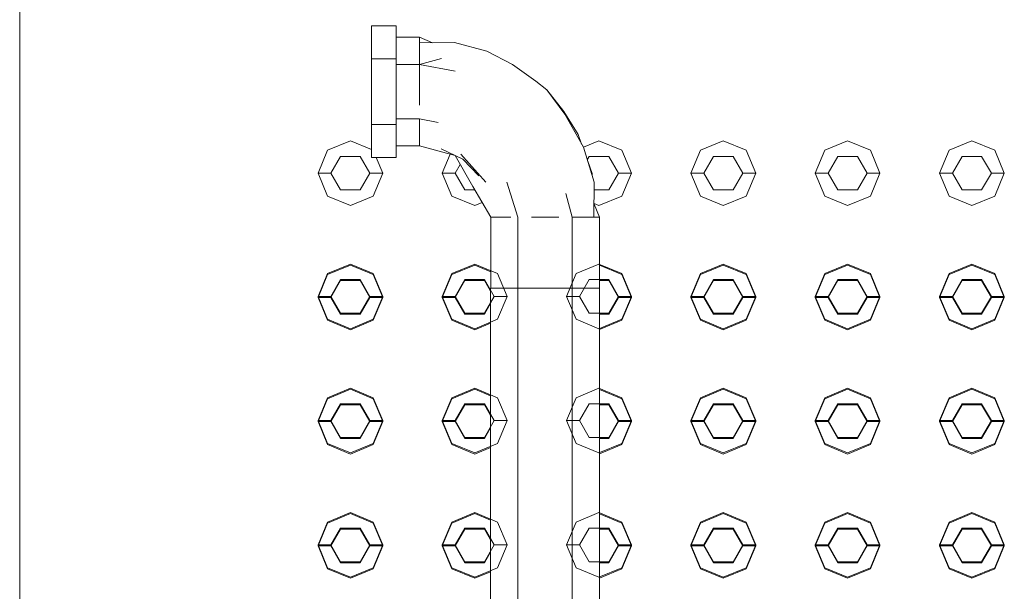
# Model space of a CAD drawing. Header units: millimetres. Extents: x 321 to 585, y -277 to 9.
# Tile 692 of 1056: x 351.469 to 352.23, y -31.832 to -31.391. Entities that reach past the tile are written whole.
import ezdxf

# ---------------------------------------------------------------- set-up
doc = ezdxf.new("R2010")
doc.units = ezdxf.units.MM
doc.header["$MEASUREMENT"] = 0
for name, color, linetype, lineweight in [('IFC-Elemento construtivo genérico-Contorno', 253, 'Continuous', 5), ('IFC-Escada-Contorno', 32, 'Continuous', 5), ('IFC-Laje-Contorno', 134, 'Continuous', 5)]:
    doc.layers.add(name, color=color, linetype=linetype, lineweight=lineweight)

msp = doc.modelspace()

# ---------------------------------------------------------------- linework, layer by layer
at = {"layer": 'IFC-Elemento construtivo genérico-Contorno', "lineweight": 5}
for p, q in [((351.70684, -31.49156), (351.72451, -31.48424)), ((351.72451, -31.48424), (351.74088, -31.49102)), ((351.90447, -31.48923), (351.91651, -31.48424)), ((351.91651, -31.48424), (351.93419, -31.49156)), ((351.99483, -31.49156), (352.01251, -31.48424)), ((352.01251, -31.48424), (352.03019, -31.49156)), ((352.09083, -31.49156), (352.10851, -31.48424)), ((352.10851, -31.48424), (352.12619, -31.49156)), ((352.18684, -31.49156), (352.20451, -31.48424)), ((352.20451, -31.48424), (352.22219, -31.49156)), ((351.69951, -31.50924), (351.70684, -31.49156)), ((351.93419, -31.49156), (351.94151, -31.50924)), ((351.98751, -31.50924), (351.99483, -31.49156)), ((352.03019, -31.49156), (352.03751, -31.50924)), ((352.08351, -31.50924), (352.09083, -31.49156)), ((352.12619, -31.49156), (352.13351, -31.50924)), ((352.17951, -31.50924), (352.18684, -31.49156)), ((352.22219, -31.49156), (352.22951, -31.50924)), ((351.70951, -31.50924), (351.71701, -31.49625)), ((351.71701, -31.49625), (351.73201, -31.49625)), ((351.73201, -31.49625), (351.73951, -31.50924)), ((351.74445, -31.49702), (351.74951, -31.50924)), ((351.79551, -31.50924), (351.80159, -31.49458)), ((351.90746, -31.49894), (351.90901, -31.49625)), ((351.90901, -31.49625), (351.92401, -31.49625)), ((351.92401, -31.49625), (351.93151, -31.50924)), ((351.99751, -31.50924), (352.00501, -31.49625)), ((352.00501, -31.49625), (352.02001, -31.49625)), ((352.02001, -31.49625), (352.02751, -31.50924)), ((352.09351, -31.50924), (352.10101, -31.49625)), ((352.10101, -31.49625), (352.11601, -31.49625)), ((352.11601, -31.49625), (352.12351, -31.50924)), ((352.18951, -31.50924), (352.19701, -31.49625)), ((352.19701, -31.49625), (352.21201, -31.49625)), ((352.21201, -31.49625), (352.21951, -31.50924)), ((351.69951, -31.50924), (351.70951, -31.50924)), ((351.69951, -31.50924), (351.70684, -31.52692)), ((351.70951, -31.50924), (351.71701, -31.52223)), ((351.73201, -31.52223), (351.73951, -31.50924)), ((351.73951, -31.50924), (351.74951, -31.50924)), ((351.74219, -31.52692), (351.74951, -31.50924)), ((351.79551, -31.50924), (351.80551, -31.50924)), ((351.79551, -31.50924), (351.80284, -31.52692)), ((351.80551, -31.50924), (351.80938, -31.50254)), ((351.80551, -31.50924), (351.81301, -31.52223)), ((351.92401, -31.52223), (351.93151, -31.50924)), ((351.93151, -31.50924), (351.94151, -31.50924)), ((351.93419, -31.52692), (351.94151, -31.50924)), ((351.98751, -31.50924), (351.99751, -31.50924)), ((351.98751, -31.50924), (351.99483, -31.52692)), ((351.99751, -31.50924), (352.00501, -31.52223)), ((352.02001, -31.52223), (352.02751, -31.50924)), ((352.02751, -31.50924), (352.03751, -31.50924)), ((352.03019, -31.52692), (352.03751, -31.50924)), ((352.08351, -31.50924), (352.09351, -31.50924)), ((352.08351, -31.50924), (352.09083, -31.52692)), ((352.09351, -31.50924), (352.10101, -31.52223)), ((352.11601, -31.52223), (352.12351, -31.50924)), ((352.12351, -31.50924), (352.13351, -31.50924)), ((352.12619, -31.52692), (352.13351, -31.50924)), ((352.17951, -31.50924), (352.18951, -31.50924)), ((352.17951, -31.50924), (352.18684, -31.52692)), ((352.18951, -31.50924), (352.19701, -31.52223)), ((352.21201, -31.52223), (352.21951, -31.50924)), ((352.21951, -31.50924), (352.22951, -31.50924)), ((352.22219, -31.52692), (352.22951, -31.50924)), ((351.71701, -31.52223), (351.73201, -31.52223)), ((351.81301, -31.52223), (351.82075, -31.52223)), ((351.91276, -31.52223), (351.92401, -31.52223)), ((352.00501, -31.52223), (352.02001, -31.52223)), ((352.10101, -31.52223), (352.11601, -31.52223)), ((352.19701, -31.52223), (352.21201, -31.52223)), ((351.70684, -31.52692), (351.72451, -31.53424)), ((351.72451, -31.53424), (351.74219, -31.52692)), ((351.80284, -31.52692), (351.82051, -31.53424)), ((351.82051, -31.53424), (351.8263, -31.53184)), ((351.91651, -31.53424), (351.93419, -31.52692)), ((351.99483, -31.52692), (352.01251, -31.53424)), ((352.01251, -31.53424), (352.03019, -31.52692)), ((352.09083, -31.52692), (352.10851, -31.53424)), ((352.10851, -31.53424), (352.12619, -31.52692)), ((352.18684, -31.52692), (352.20451, -31.53424)), ((352.20451, -31.53424), (352.22219, -31.52692)), ((351.9127, -31.53266), (351.91651, -31.53424)), ((351.70684, -31.58679), (351.72451, -31.57947)), ((351.70684, -31.58756), (351.72451, -31.58024)), ((351.72451, -31.57947), (351.74219, -31.58679)), ((351.72451, -31.58024), (351.74219, -31.58756)), ((351.80284, -31.58679), (351.82051, -31.57947)), ((351.80284, -31.58756), (351.82051, -31.58024)), ((351.82051, -31.57947), (351.83819, -31.58679)), ((351.82051, -31.58024), (351.83288, -31.58536)), ((351.89883, -31.58679), (351.91651, -31.57947)), ((351.91651, -31.57947), (351.93419, -31.58679)), ((351.91687, -31.58038), (351.93419, -31.58756)), ((351.99483, -31.58679), (352.01251, -31.57947)), ((351.99483, -31.58756), (352.01251, -31.58024)), ((352.01251, -31.57947), (352.03019, -31.58679)), ((352.01251, -31.58024), (352.03019, -31.58756)), ((352.09083, -31.58679), (352.10851, -31.57947)), ((352.09083, -31.58756), (352.10851, -31.58024)), ((352.10851, -31.57947), (352.12619, -31.58679)), ((352.10851, -31.58024), (352.12619, -31.58756)), ((352.18684, -31.58679), (352.20451, -31.57947)), ((352.18684, -31.58756), (352.20451, -31.58024)), ((352.20451, -31.57947), (352.22219, -31.58679)), ((352.20451, -31.58024), (352.22219, -31.58756)), ((351.69951, -31.60447), (351.70684, -31.58679)), ((351.69951, -31.60524), (351.70684, -31.58756)), ((351.70951, -31.60447), (351.71701, -31.59148)), ((351.70951, -31.60524), (351.71701, -31.59225)), ((351.71701, -31.59148), (351.73201, -31.59148)), ((351.71701, -31.59225), (351.73201, -31.59225)), ((351.73201, -31.59148), (351.73951, -31.60447)), ((351.73201, -31.59225), (351.73951, -31.60524)), ((351.74219, -31.58679), (351.74951, -31.60447)), ((351.74219, -31.58756), (351.74951, -31.60524)), ((351.79551, -31.60447), (351.80284, -31.58679)), ((351.79551, -31.60524), (351.80284, -31.58756)), ((351.80551, -31.60447), (351.81301, -31.59148)), ((351.80551, -31.60524), (351.81301, -31.59225)), ((351.81301, -31.59148), (351.82801, -31.59148)), ((351.81301, -31.59225), (351.82801, -31.59225)), ((351.82801, -31.59148), (351.83551, -31.60447)), ((351.82801, -31.59225), (351.83277, -31.6005)), ((351.83819, -31.58679), (351.84551, -31.60447)), ((351.89151, -31.60447), (351.89883, -31.58679)), ((351.90151, -31.60447), (351.90901, -31.59148)), ((351.90901, -31.59148), (351.92401, -31.59148)), ((351.91687, -31.59225), (351.92401, -31.59225)), ((351.92401, -31.59148), (351.93151, -31.60447)), ((351.92401, -31.59225), (351.93151, -31.60524)), ((351.93419, -31.58679), (351.94151, -31.60447)), ((351.93419, -31.58756), (351.94151, -31.60524)), ((351.98751, -31.60447), (351.99483, -31.58679)), ((351.98751, -31.60524), (351.99483, -31.58756)), ((351.99751, -31.60447), (352.00501, -31.59148)), ((351.99751, -31.60524), (352.00501, -31.59225)), ((352.00501, -31.59148), (352.02001, -31.59148)), ((352.00501, -31.59225), (352.02001, -31.59225)), ((352.02001, -31.59148), (352.02751, -31.60447)), ((352.02001, -31.59225), (352.02751, -31.60524)), ((352.03019, -31.58679), (352.03751, -31.60447)), ((352.03019, -31.58756), (352.03751, -31.60524)), ((352.08351, -31.60447), (352.09083, -31.58679)), ((352.08351, -31.60524), (352.09083, -31.58756)), ((352.09351, -31.60447), (352.10101, -31.59148)), ((352.09351, -31.60524), (352.10101, -31.59225)), ((352.10101, -31.59148), (352.11601, -31.59148)), ((352.10101, -31.59225), (352.11601, -31.59225)), ((352.11601, -31.59148), (352.12351, -31.60447)), ((352.11601, -31.59225), (352.12351, -31.60524)), ((352.12619, -31.58679), (352.13351, -31.60447)), ((352.12619, -31.58756), (352.13351, -31.60524)), ((352.17951, -31.60447), (352.18684, -31.58679)), ((352.17951, -31.60524), (352.18684, -31.58756)), ((352.18951, -31.60447), (352.19701, -31.59148)), ((352.18951, -31.60524), (352.19701, -31.59225)), ((352.19701, -31.59148), (352.21201, -31.59148)), ((352.19701, -31.59225), (352.21201, -31.59225)), ((352.21201, -31.59148), (352.21951, -31.60447)), ((352.21201, -31.59225), (352.21951, -31.60524)), ((352.22219, -31.58679), (352.22951, -31.60447)), ((352.22219, -31.58756), (352.22951, -31.60524)), ((351.69951, -31.60447), (351.70951, -31.60447)), ((351.69951, -31.60447), (351.70684, -31.62214)), ((351.69951, -31.60524), (351.70951, -31.60524)), ((351.69951, -31.60524), (351.70684, -31.62292)), ((351.70951, -31.60447), (351.71701, -31.61745)), ((351.70951, -31.60524), (351.71701, -31.61823)), ((351.73201, -31.61745), (351.73951, -31.60447)), ((351.73201, -31.61823), (351.73951, -31.60524)), ((351.73951, -31.60447), (351.74951, -31.60447)), ((351.73951, -31.60524), (351.74951, -31.60524)), ((351.74219, -31.62214), (351.74951, -31.60447)), ((351.74219, -31.62292), (351.74951, -31.60524)), ((351.79551, -31.60447), (351.80551, -31.60447)), ((351.79551, -31.60447), (351.80284, -31.62214)), ((351.79551, -31.60524), (351.80551, -31.60524)), ((351.79551, -31.60524), (351.80284, -31.62292)), ((351.80551, -31.60447), (351.81301, -31.61745)), ((351.80551, -31.60524), (351.81301, -31.61823)), ((351.82801, -31.61745), (351.83551, -31.60447)), ((351.83551, -31.60447), (351.84551, -31.60447)), ((351.83819, -31.62214), (351.84551, -31.60447)), ((351.89151, -31.60447), (351.90151, -31.60447)), ((351.89151, -31.60447), (351.89883, -31.62214)), ((351.90151, -31.60447), (351.90901, -31.61745)), ((351.92401, -31.61745), (351.93151, -31.60447)), ((351.92401, -31.61823), (351.93151, -31.60524)), ((351.93151, -31.60447), (351.94151, -31.60447)), ((351.93151, -31.60524), (351.94151, -31.60524)), ((351.93419, -31.62214), (351.94151, -31.60447)), ((351.93419, -31.62292), (351.94151, -31.60524)), ((351.98751, -31.60447), (351.99751, -31.60447)), ((351.98751, -31.60447), (351.99483, -31.62214)), ((351.98751, -31.60524), (351.99751, -31.60524)), ((351.98751, -31.60524), (351.99483, -31.62292)), ((351.99751, -31.60447), (352.00501, -31.61745)), ((351.99751, -31.60524), (352.00501, -31.61823)), ((352.02001, -31.61745), (352.02751, -31.60447)), ((352.02001, -31.61823), (352.02751, -31.60524)), ((352.02751, -31.60447), (352.03751, -31.60447)), ((352.02751, -31.60524), (352.03751, -31.60524)), ((352.03019, -31.62214), (352.03751, -31.60447)), ((352.03019, -31.62292), (352.03751, -31.60524)), ((352.08351, -31.60447), (352.09351, -31.60447)), ((352.08351, -31.60447), (352.09083, -31.62214)), ((352.08351, -31.60524), (352.09351, -31.60524)), ((352.08351, -31.60524), (352.09083, -31.62292)), ((352.09351, -31.60447), (352.10101, -31.61745)), ((352.09351, -31.60524), (352.10101, -31.61823)), ((352.11601, -31.61745), (352.12351, -31.60447)), ((352.11601, -31.61823), (352.12351, -31.60524)), ((352.12351, -31.60447), (352.13351, -31.60447)), ((352.12351, -31.60524), (352.13351, -31.60524)), ((352.12619, -31.62214), (352.13351, -31.60447)), ((352.12619, -31.62292), (352.13351, -31.60524)), ((352.17951, -31.60447), (352.18951, -31.60447)), ((352.17951, -31.60447), (352.18684, -31.62214)), ((352.17951, -31.60524), (352.18951, -31.60524)), ((352.17951, -31.60524), (352.18684, -31.62292)), ((352.18951, -31.60447), (352.19701, -31.61745)), ((352.18951, -31.60524), (352.19701, -31.61823)), ((352.21201, -31.61745), (352.21951, -31.60447)), ((352.21201, -31.61823), (352.21951, -31.60524)), ((352.21951, -31.60447), (352.22951, -31.60447)), ((352.21951, -31.60524), (352.22951, -31.60524)), ((352.22219, -31.62214), (352.22951, -31.60447)), ((352.22219, -31.62292), (352.22951, -31.60524)), ((351.82801, -31.61823), (351.83277, -31.60998)), ((351.70684, -31.62214), (351.72451, -31.62947)), ((351.70684, -31.62292), (351.72451, -31.63024)), ((351.71701, -31.61745), (351.73201, -31.61745)), ((351.71701, -31.61823), (351.73201, -31.61823)), ((351.72451, -31.62947), (351.74219, -31.62214)), ((351.72451, -31.63024), (351.74219, -31.62292)), ((351.80284, -31.62214), (351.82051, -31.62947)), ((351.80284, -31.62292), (351.82051, -31.63024)), ((351.81301, -31.61745), (351.82801, -31.61745)), ((351.81301, -31.61823), (351.82801, -31.61823)), ((351.82051, -31.62947), (351.83819, -31.62214)), ((351.89883, -31.62214), (351.91651, -31.62947)), ((351.90901, -31.61745), (351.92401, -31.61745)), ((351.91651, -31.62947), (351.93419, -31.62214)), ((351.91678, -31.61823), (351.92401, -31.61823)), ((351.91678, -31.63013), (351.93419, -31.62292)), ((351.99483, -31.62214), (352.01251, -31.62947)), ((351.99483, -31.62292), (352.01251, -31.63024)), ((352.00501, -31.61745), (352.02001, -31.61745)), ((352.00501, -31.61823), (352.02001, -31.61823)), ((352.01251, -31.62947), (352.03019, -31.62214)), ((352.01251, -31.63024), (352.03019, -31.62292)), ((352.09083, -31.62214), (352.10851, -31.62947)), ((352.09083, -31.62292), (352.10851, -31.63024)), ((352.10101, -31.61745), (352.11601, -31.61745)), ((352.10101, -31.61823), (352.11601, -31.61823)), ((352.10851, -31.62947), (352.12619, -31.62214)), ((352.10851, -31.63024), (352.12619, -31.62292)), ((352.18684, -31.62214), (352.20451, -31.62947)), ((352.18684, -31.62292), (352.20451, -31.63024)), ((352.19701, -31.61745), (352.21201, -31.61745)), ((352.19701, -31.61823), (352.21201, -31.61823)), ((352.20451, -31.62947), (352.22219, -31.62214)), ((352.20451, -31.63024), (352.22219, -31.62292)), ((351.82051, -31.63024), (351.83277, -31.62516)), ((351.70684, -31.68279), (351.72451, -31.67546)), ((351.70684, -31.68357), (351.72451, -31.67624)), ((351.72451, -31.67546), (351.74219, -31.68279)), ((351.72451, -31.67624), (351.74219, -31.68357)), ((351.80284, -31.68279), (351.82051, -31.67546)), ((351.80284, -31.68357), (351.82051, -31.67624)), ((351.82051, -31.67546), (351.83819, -31.68279)), ((351.82051, -31.67624), (351.83277, -31.68132)), ((351.89883, -31.68279), (351.91651, -31.67546)), ((351.91651, -31.67546), (351.93419, -31.68279)), ((351.91678, -31.67635), (351.93419, -31.68357)), ((351.99483, -31.68279), (352.01251, -31.67546)), ((351.99483, -31.68357), (352.01251, -31.67624)), ((352.01251, -31.67546), (352.03019, -31.68279)), ((352.01251, -31.67624), (352.03019, -31.68357)), ((352.09083, -31.68279), (352.10851, -31.67546)), ((352.09083, -31.68357), (352.10851, -31.67624)), ((352.10851, -31.67546), (352.12619, -31.68279)), ((352.10851, -31.67624), (352.12619, -31.68357)), ((352.18684, -31.68279), (352.20451, -31.67546)), ((352.18684, -31.68357), (352.20451, -31.67624)), ((352.20451, -31.67546), (352.22219, -31.68279)), ((352.20451, -31.67624), (352.22219, -31.68357)), ((351.69951, -31.70046), (351.70684, -31.68279)), ((351.69951, -31.70124), (351.70684, -31.68357)), ((351.74219, -31.68279), (351.74951, -31.70046)), ((351.74219, -31.68357), (351.74951, -31.70124)), ((351.79551, -31.70046), (351.80284, -31.68279)), ((351.79551, -31.70124), (351.80284, -31.68357)), ((351.83819, -31.68279), (351.84551, -31.70046)), ((351.89151, -31.70046), (351.89883, -31.68279)), ((351.93419, -31.68279), (351.94151, -31.70046)), ((351.93419, -31.68357), (351.94151, -31.70124)), ((351.98751, -31.70046), (351.99483, -31.68279)), ((351.98751, -31.70124), (351.99483, -31.68357)), ((352.03019, -31.68279), (352.03751, -31.70046)), ((352.03019, -31.68357), (352.03751, -31.70124)), ((352.08351, -31.70046), (352.09083, -31.68279)), ((352.08351, -31.70124), (352.09083, -31.68357)), ((352.12619, -31.68279), (352.13351, -31.70046)), ((352.12619, -31.68357), (352.13351, -31.70124)), ((352.17951, -31.70046), (352.18684, -31.68279)), ((352.17951, -31.70124), (352.18684, -31.68357)), ((352.22219, -31.68279), (352.22951, -31.70046)), ((352.22219, -31.68357), (352.22951, -31.70124)), ((351.70951, -31.70046), (351.71701, -31.68747)), ((351.70951, -31.70124), (351.71701, -31.68825)), ((351.71701, -31.68747), (351.73201, -31.68747)), ((351.71701, -31.68825), (351.73201, -31.68825)), ((351.73201, -31.68747), (351.73951, -31.70046)), ((351.73201, -31.68825), (351.73951, -31.70124)), ((351.80551, -31.70046), (351.81301, -31.68747)), ((351.80551, -31.70124), (351.81301, -31.68825)), ((351.81301, -31.68747), (351.82801, -31.68747)), ((351.81301, -31.68825), (351.82801, -31.68825)), ((351.82801, -31.68747), (351.83551, -31.70046)), ((351.82801, -31.68825), (351.83277, -31.69651)), ((351.90151, -31.70046), (351.90901, -31.68747)), ((351.90901, -31.68747), (351.92401, -31.68747)), ((351.91678, -31.68825), (351.92401, -31.68825)), ((351.92401, -31.68747), (351.93151, -31.70046)), ((351.92401, -31.68825), (351.93151, -31.70124)), ((351.99751, -31.70046), (352.00501, -31.68747)), ((351.99751, -31.70124), (352.00501, -31.68825)), ((352.00501, -31.68747), (352.02001, -31.68747)), ((352.00501, -31.68825), (352.02001, -31.68825)), ((352.02001, -31.68747), (352.02751, -31.70046)), ((352.02001, -31.68825), (352.02751, -31.70124)), ((352.09351, -31.70046), (352.10101, -31.68747)), ((352.09351, -31.70124), (352.10101, -31.68825)), ((352.10101, -31.68747), (352.11601, -31.68747)), ((352.10101, -31.68825), (352.11601, -31.68825)), ((352.11601, -31.68747), (352.12351, -31.70046)), ((352.11601, -31.68825), (352.12351, -31.70124)), ((352.18951, -31.70046), (352.19701, -31.68747)), ((352.18951, -31.70124), (352.19701, -31.68825)), ((352.19701, -31.68747), (352.21201, -31.68747)), ((352.19701, -31.68825), (352.21201, -31.68825)), ((352.21201, -31.68747), (352.21951, -31.70046)), ((352.21201, -31.68825), (352.21951, -31.70124)), ((351.69951, -31.70046), (351.70951, -31.70046)), ((351.69951, -31.70046), (351.70684, -31.71814)), ((351.69951, -31.70124), (351.70951, -31.70124)), ((351.69951, -31.70124), (351.70684, -31.71892)), ((351.70951, -31.70046), (351.71701, -31.71345)), ((351.70951, -31.70124), (351.71701, -31.71423)), ((351.73201, -31.71345), (351.73951, -31.70046)), ((351.73201, -31.71423), (351.73951, -31.70124)), ((351.73951, -31.70046), (351.74951, -31.70046)), ((351.73951, -31.70124), (351.74951, -31.70124)), ((351.74219, -31.71814), (351.74951, -31.70046)), ((351.74219, -31.71892), (351.74951, -31.70124)), ((351.79551, -31.70046), (351.80551, -31.70046)), ((351.79551, -31.70046), (351.80284, -31.71814)), ((351.79551, -31.70124), (351.80551, -31.70124)), ((351.79551, -31.70124), (351.80284, -31.71892)), ((351.80551, -31.70046), (351.81301, -31.71345)), ((351.80551, -31.70124), (351.81301, -31.71423)), ((351.82801, -31.71345), (351.83551, -31.70046)), ((351.82801, -31.71423), (351.83277, -31.70598)), ((351.83551, -31.70046), (351.84551, -31.70046)), ((351.83819, -31.71814), (351.84551, -31.70046)), ((351.89151, -31.70046), (351.90151, -31.70046)), ((351.89151, -31.70046), (351.89883, -31.71814)), ((351.90151, -31.70046), (351.90901, -31.71345)), ((351.92401, -31.71345), (351.93151, -31.70046)), ((351.92401, -31.71423), (351.93151, -31.70124)), ((351.93151, -31.70046), (351.94151, -31.70046)), ((351.93151, -31.70124), (351.94151, -31.70124)), ((351.93419, -31.71814), (351.94151, -31.70046)), ((351.93419, -31.71892), (351.94151, -31.70124)), ((351.98751, -31.70046), (351.99751, -31.70046)), ((351.98751, -31.70046), (351.99483, -31.71814)), ((351.98751, -31.70124), (351.99751, -31.70124)), ((351.98751, -31.70124), (351.99483, -31.71892)), ((351.99751, -31.70046), (352.00501, -31.71345)), ((351.99751, -31.70124), (352.00501, -31.71423)), ((352.02001, -31.71345), (352.02751, -31.70046)), ((352.02001, -31.71423), (352.02751, -31.70124)), ((352.02751, -31.70046), (352.03751, -31.70046)), ((352.02751, -31.70124), (352.03751, -31.70124)), ((352.03019, -31.71814), (352.03751, -31.70046)), ((352.03019, -31.71892), (352.03751, -31.70124)), ((352.08351, -31.70046), (352.09351, -31.70046)), ((352.08351, -31.70046), (352.09083, -31.71814)), ((352.08351, -31.70124), (352.09351, -31.70124)), ((352.08351, -31.70124), (352.09083, -31.71892)), ((352.09351, -31.70046), (352.10101, -31.71345)), ((352.09351, -31.70124), (352.10101, -31.71423)), ((352.11601, -31.71345), (352.12351, -31.70046)), ((352.11601, -31.71423), (352.12351, -31.70124)), ((352.12351, -31.70046), (352.13351, -31.70046)), ((352.12351, -31.70124), (352.13351, -31.70124)), ((352.12619, -31.71814), (352.13351, -31.70046)), ((352.12619, -31.71892), (352.13351, -31.70124)), ((352.17951, -31.70046), (352.18951, -31.70046)), ((352.17951, -31.70046), (352.18684, -31.71814)), ((352.17951, -31.70124), (352.18951, -31.70124)), ((352.17951, -31.70124), (352.18684, -31.71892)), ((352.18951, -31.70046), (352.19701, -31.71345)), ((352.18951, -31.70124), (352.19701, -31.71423)), ((352.21201, -31.71345), (352.21951, -31.70046)), ((352.21201, -31.71423), (352.21951, -31.70124)), ((352.21951, -31.70046), (352.22951, -31.70046)), ((352.21951, -31.70124), (352.22951, -31.70124)), ((352.22219, -31.71814), (352.22951, -31.70046)), ((352.22219, -31.71892), (352.22951, -31.70124)), ((351.71701, -31.71345), (351.73201, -31.71345)), ((351.71701, -31.71423), (351.73201, -31.71423)), ((351.81301, -31.71345), (351.82801, -31.71345)), ((351.81301, -31.71423), (351.82801, -31.71423)), ((351.90901, -31.71345), (351.92401, -31.71345)), ((351.91678, -31.71423), (351.92401, -31.71423)), ((352.00501, -31.71345), (352.02001, -31.71345)), ((352.00501, -31.71423), (352.02001, -31.71423)), ((352.10101, -31.71345), (352.11601, -31.71345)), ((352.10101, -31.71423), (352.11601, -31.71423)), ((352.19701, -31.71345), (352.21201, -31.71345)), ((352.19701, -31.71423), (352.21201, -31.71423)), ((351.70684, -31.71814), (351.72451, -31.72546)), ((351.70684, -31.71892), (351.72451, -31.72624)), ((351.72451, -31.72546), (351.74219, -31.71814)), ((351.72451, -31.72624), (351.74219, -31.71892)), ((351.80284, -31.71814), (351.82051, -31.72546)), ((351.80284, -31.71892), (351.82051, -31.72624)), ((351.82051, -31.72546), (351.83819, -31.71814)), ((351.82051, -31.72624), (351.83277, -31.72116)), ((351.89883, -31.71814), (351.91651, -31.72546)), ((351.91651, -31.72546), (351.93419, -31.71814)), ((351.91678, -31.72614), (351.93419, -31.71892)), ((351.99483, -31.71814), (352.01251, -31.72546)), ((351.99483, -31.71892), (352.01251, -31.72624)), ((352.01251, -31.72546), (352.03019, -31.71814)), ((352.01251, -31.72624), (352.03019, -31.71892)), ((352.09083, -31.71814), (352.10851, -31.72546)), ((352.09083, -31.71892), (352.10851, -31.72624)), ((352.10851, -31.72546), (352.12619, -31.71814)), ((352.10851, -31.72624), (352.12619, -31.71892)), ((352.18684, -31.71814), (352.20451, -31.72546)), ((352.18684, -31.71892), (352.20451, -31.72624)), ((352.20451, -31.72546), (352.22219, -31.71814)), ((352.20451, -31.72624), (352.22219, -31.71892)), ((351.70684, -31.77878), (351.72451, -31.77147)), ((351.70684, -31.77956), (351.72451, -31.77224)), ((351.72451, -31.77147), (351.74219, -31.77878)), ((351.72451, -31.77224), (351.74219, -31.77956)), ((351.80284, -31.77878), (351.82051, -31.77147)), ((351.80284, -31.77956), (351.82051, -31.77224)), ((351.82051, -31.77147), (351.83819, -31.77878)), ((351.82051, -31.77224), (351.83277, -31.77732)), ((351.89883, -31.77878), (351.91651, -31.77147)), ((351.91651, -31.77147), (351.93419, -31.77878)), ((351.91678, -31.77235), (351.93419, -31.77956)), ((351.99483, -31.77878), (352.01251, -31.77147)), ((351.99483, -31.77956), (352.01251, -31.77224)), ((352.01251, -31.77147), (352.03019, -31.77878)), ((352.01251, -31.77224), (352.03019, -31.77956)), ((352.09083, -31.77878), (352.10851, -31.77147)), ((352.09083, -31.77956), (352.10851, -31.77224)), ((352.10851, -31.77147), (352.12619, -31.77878)), ((352.10851, -31.77224), (352.12619, -31.77956)), ((352.18684, -31.77878), (352.20451, -31.77147)), ((352.18684, -31.77956), (352.20451, -31.77224)), ((352.20451, -31.77147), (352.22219, -31.77878)), ((352.20451, -31.77224), (352.22219, -31.77956)), ((351.69951, -31.79647), (351.70684, -31.77878)), ((351.69951, -31.79724), (351.70684, -31.77956)), ((351.70951, -31.79647), (351.71701, -31.78347)), ((351.71701, -31.78347), (351.73201, -31.78347)), ((351.73201, -31.78347), (351.73951, -31.79647)), ((351.74219, -31.77878), (351.74951, -31.79647)), ((351.74219, -31.77956), (351.74951, -31.79724)), ((351.79551, -31.79647), (351.80284, -31.77878)), ((351.79551, -31.79724), (351.80284, -31.77956)), ((351.80551, -31.79647), (351.81301, -31.78347)), ((351.81301, -31.78347), (351.82801, -31.78347)), ((351.82801, -31.78347), (351.83551, -31.79647)), ((351.83819, -31.77878), (351.84551, -31.79647)), ((351.89151, -31.79647), (351.89883, -31.77878)), ((351.90151, -31.79647), (351.90901, -31.78347)), ((351.90901, -31.78347), (351.92401, -31.78347)), ((351.92401, -31.78347), (351.93151, -31.79647)), ((351.93419, -31.77878), (351.94151, -31.79647)), ((351.93419, -31.77956), (351.94151, -31.79724)), ((351.98751, -31.79647), (351.99483, -31.77878)), ((351.98751, -31.79724), (351.99483, -31.77956)), ((351.99751, -31.79647), (352.00501, -31.78347)), ((352.00501, -31.78347), (352.02001, -31.78347)), ((352.02001, -31.78347), (352.02751, -31.79647)), ((352.03019, -31.77878), (352.03751, -31.79647)), ((352.03019, -31.77956), (352.03751, -31.79724)), ((352.08351, -31.79647), (352.09083, -31.77878)), ((352.08351, -31.79724), (352.09083, -31.77956)), ((352.09351, -31.79647), (352.10101, -31.78347)), ((352.10101, -31.78347), (352.11601, -31.78347)), ((352.11601, -31.78347), (352.12351, -31.79647)), ((352.12619, -31.77878), (352.13351, -31.79647)), ((352.12619, -31.77956), (352.13351, -31.79724)), ((352.17951, -31.79647), (352.18684, -31.77878)), ((352.17951, -31.79724), (352.18684, -31.77956)), ((352.18951, -31.79647), (352.19701, -31.78347)), ((352.19701, -31.78347), (352.21201, -31.78347)), ((352.21201, -31.78347), (352.21951, -31.79647)), ((352.22219, -31.77878), (352.22951, -31.79647)), ((352.22219, -31.77956), (352.22951, -31.79724)), ((351.70951, -31.79724), (351.71701, -31.78425)), ((351.71701, -31.78425), (351.73201, -31.78425)), ((351.73201, -31.78425), (351.73951, -31.79724)), ((351.80551, -31.79724), (351.81301, -31.78425)), ((351.81301, -31.78425), (351.82801, -31.78425)), ((351.82801, -31.78425), (351.83277, -31.7925)), ((351.91678, -31.78425), (351.92401, -31.78425)), ((351.92401, -31.78425), (351.93151, -31.79724)), ((351.99751, -31.79724), (352.00501, -31.78425)), ((352.00501, -31.78425), (352.02001, -31.78425)), ((352.02001, -31.78425), (352.02751, -31.79724)), ((352.09351, -31.79724), (352.10101, -31.78425)), ((352.10101, -31.78425), (352.11601, -31.78425)), ((352.11601, -31.78425), (352.12351, -31.79724)), ((352.18951, -31.79724), (352.19701, -31.78425)), ((352.19701, -31.78425), (352.21201, -31.78425)), ((352.21201, -31.78425), (352.21951, -31.79724)), ((351.69951, -31.79647), (351.70951, -31.79647)), ((351.69951, -31.79647), (351.70684, -31.81414)), ((351.69951, -31.79724), (351.70951, -31.79724)), ((351.69951, -31.79724), (351.70684, -31.81491)), ((351.70951, -31.79647), (351.71701, -31.80946)), ((351.70951, -31.79724), (351.71701, -31.81023)), ((351.73201, -31.80946), (351.73951, -31.79647)), ((351.73201, -31.81023), (351.73951, -31.79724)), ((351.73951, -31.79647), (351.74951, -31.79647)), ((351.73951, -31.79724), (351.74951, -31.79724)), ((351.74219, -31.81414), (351.74951, -31.79647)), ((351.74219, -31.81491), (351.74951, -31.79724)), ((351.79551, -31.79647), (351.80551, -31.79647)), ((351.79551, -31.79647), (351.80284, -31.81414)), ((351.79551, -31.79724), (351.80551, -31.79724)), ((351.79551, -31.79724), (351.80284, -31.81491)), ((351.80551, -31.79647), (351.81301, -31.80946)), ((351.80551, -31.79724), (351.81301, -31.81023)), ((351.82801, -31.80946), (351.83551, -31.79647)), ((351.83551, -31.79647), (351.84551, -31.79647)), ((351.83819, -31.81414), (351.84551, -31.79647)), ((351.89151, -31.79647), (351.90151, -31.79647)), ((351.89151, -31.79647), (351.89883, -31.81414)), ((351.90151, -31.79647), (351.90901, -31.80946)), ((351.92401, -31.80946), (351.93151, -31.79647)), ((351.92401, -31.81023), (351.93151, -31.79724)), ((351.93151, -31.79647), (351.94151, -31.79647)), ((351.93151, -31.79724), (351.94151, -31.79724)), ((351.93419, -31.81414), (351.94151, -31.79647)), ((351.93419, -31.81491), (351.94151, -31.79724)), ((351.98751, -31.79647), (351.99751, -31.79647)), ((351.98751, -31.79647), (351.99483, -31.81414)), ((351.98751, -31.79724), (351.99751, -31.79724)), ((351.98751, -31.79724), (351.99483, -31.81491)), ((351.99751, -31.79647), (352.00501, -31.80946)), ((351.99751, -31.79724), (352.00501, -31.81023)), ((352.02001, -31.80946), (352.02751, -31.79647)), ((352.02001, -31.81023), (352.02751, -31.79724)), ((352.02751, -31.79647), (352.03751, -31.79647)), ((352.02751, -31.79724), (352.03751, -31.79724)), ((352.03019, -31.81414), (352.03751, -31.79647)), ((352.03019, -31.81491), (352.03751, -31.79724)), ((352.08351, -31.79647), (352.09351, -31.79647)), ((352.08351, -31.79647), (352.09083, -31.81414)), ((352.08351, -31.79724), (352.09351, -31.79724)), ((352.08351, -31.79724), (352.09083, -31.81491)), ((352.09351, -31.79647), (352.10101, -31.80946)), ((352.09351, -31.79724), (352.10101, -31.81023)), ((352.11601, -31.80946), (352.12351, -31.79647)), ((352.11601, -31.81023), (352.12351, -31.79724)), ((352.12351, -31.79647), (352.13351, -31.79647)), ((352.12351, -31.79724), (352.13351, -31.79724)), ((352.12619, -31.81414), (352.13351, -31.79647)), ((352.12619, -31.81491), (352.13351, -31.79724)), ((352.17951, -31.79647), (352.18951, -31.79647)), ((352.17951, -31.79647), (352.18684, -31.81414)), ((352.17951, -31.79724), (352.18951, -31.79724)), ((352.17951, -31.79724), (352.18684, -31.81491)), ((352.18951, -31.79647), (352.19701, -31.80946)), ((352.18951, -31.79724), (352.19701, -31.81023)), ((352.21201, -31.80946), (352.21951, -31.79647)), ((352.21201, -31.81023), (352.21951, -31.79724)), ((352.21951, -31.79647), (352.22951, -31.79647)), ((352.21951, -31.79724), (352.22951, -31.79724)), ((352.22219, -31.81414), (352.22951, -31.79647)), ((352.22219, -31.81491), (352.22951, -31.79724)), ((351.82801, -31.81023), (351.83277, -31.80197)), ((351.71701, -31.80946), (351.73201, -31.80946)), ((351.71701, -31.81023), (351.73201, -31.81023)), ((351.81301, -31.80946), (351.82801, -31.80946)), ((351.81301, -31.81023), (351.82801, -31.81023)), ((351.90901, -31.80946), (351.92401, -31.80946)), ((351.91678, -31.81023), (351.92401, -31.81023)), ((352.00501, -31.80946), (352.02001, -31.80946)), ((352.00501, -31.81023), (352.02001, -31.81023)), ((352.10101, -31.80946), (352.11601, -31.80946)), ((352.10101, -31.81023), (352.11601, -31.81023)), ((352.19701, -31.80946), (352.21201, -31.80946)), ((352.19701, -31.81023), (352.21201, -31.81023)), ((351.70684, -31.81414), (351.72451, -31.82147)), ((351.70684, -31.81491), (351.72451, -31.82224)), ((351.72451, -31.82147), (351.74219, -31.81414)), ((351.72451, -31.82224), (351.74219, -31.81491)), ((351.80284, -31.81414), (351.82051, -31.82147)), ((351.80284, -31.81491), (351.82051, -31.82224)), ((351.82051, -31.82147), (351.83819, -31.81414)), ((351.82051, -31.82224), (351.83277, -31.81716)), ((351.89883, -31.81414), (351.91651, -31.82147)), ((351.91651, -31.82147), (351.93419, -31.81414)), ((351.91678, -31.82213), (351.93419, -31.81491)), ((351.99483, -31.81414), (352.01251, -31.82147)), ((351.99483, -31.81491), (352.01251, -31.82224)), ((352.01251, -31.82147), (352.03019, -31.81414)), ((352.01251, -31.82224), (352.03019, -31.81491)), ((352.09083, -31.81414), (352.10851, -31.82147)), ((352.09083, -31.81491), (352.10851, -31.82224)), ((352.10851, -31.82147), (352.12619, -31.81414)), ((352.10851, -31.82224), (352.12619, -31.81491)), ((352.18684, -31.81414), (352.20451, -31.82147)), ((352.18684, -31.81491), (352.20451, -31.82224)), ((352.20451, -31.82147), (352.22219, -31.81414)), ((352.20451, -31.82224), (352.22219, -31.81491))]:
    msp.add_line(p, q, dxfattribs=at)
at = {"layer": 'IFC-Escada-Contorno', "color": 7, "lineweight": 5}
for p, q in [((351.74088, -31.39542), (351.75993, -31.39542)), ((351.74088, -31.40178), (351.74088, -31.39542)), ((351.75993, -31.40178), (351.75993, -31.39542)), ((351.75993, -31.40031), (351.75993, -31.39542)), ((351.74088, -31.40813), (351.74088, -31.40178)), ((351.75993, -31.4052), (351.75993, -31.40031)), ((351.75993, -31.40422), (351.75993, -31.40178)), ((351.74088, -31.41447), (351.74088, -31.40813)), ((351.75993, -31.40422), (351.77788, -31.40422)), ((351.75993, -31.41301), (351.75993, -31.4052)), ((351.77788, -31.40422), (351.78799, -31.40841)), ((351.77788, -31.40947), (351.77788, -31.40422)), ((351.77788, -31.40422), (351.788, -31.40841)), ((351.77788, -31.40847), (351.8048, -31.40832)), ((351.77788, -31.40947), (351.77788, -31.40847)), ((351.77788, -31.42523), (351.77788, -31.40947)), ((351.8048, -31.40832), (351.82994, -31.41505)), ((351.74088, -31.42082), (351.74088, -31.41447)), ((351.75993, -31.42082), (351.75993, -31.41301)), ((351.77788, -31.42523), (351.77788, -31.41473)), ((351.82994, -31.41505), (351.8498, -31.42518)), ((351.74088, -31.42082), (351.75993, -31.42082)), ((351.74088, -31.43353), (351.74088, -31.42082)), ((351.75993, -31.43353), (351.75993, -31.42082)), ((351.75993, -31.42523), (351.77788, -31.42523)), ((351.77788, -31.42523), (351.77788, -31.41997)), ((351.77788, -31.42523), (351.79495, -31.42072)), ((351.77788, -31.42523), (351.80556, -31.43039)), ((351.77788, -31.45672), (351.77788, -31.42523)), ((351.8498, -31.42518), (351.86773, -31.43808)), ((351.74088, -31.44622), (351.74088, -31.43353)), ((351.75993, -31.44622), (351.75993, -31.43353)), ((351.86773, -31.43808), (351.87616, -31.44493)), ((351.74088, -31.45893), (351.74088, -31.44622)), ((351.75993, -31.45893), (351.75993, -31.44622)), ((351.87616, -31.44493), (351.88942, -31.46167)), ((351.87616, -31.44493), (351.89001, -31.46362)), ((351.74088, -31.47162), (351.74088, -31.45893)), ((351.75993, -31.47162), (351.75993, -31.45893)), ((351.88942, -31.46167), (351.90051, -31.47944)), ((351.89001, -31.46362), (351.90442, -31.48907)), ((351.74088, -31.47162), (351.75993, -31.47162)), ((351.74088, -31.47797), (351.74088, -31.47162)), ((351.75993, -31.46723), (351.77788, -31.46723)), ((351.75993, -31.47797), (351.75993, -31.47162)), ((351.77788, -31.48822), (351.77788, -31.46723)), ((351.77788, -31.47974), (351.77788, -31.46723)), ((351.77788, -31.47773), (351.77788, -31.46723)), ((351.77788, -31.46723), (351.79225, -31.47021)), ((351.77788, -31.47035), (351.77788, -31.46723)), ((351.77788, -31.48445), (351.77788, -31.46723)), ((351.77788, -31.47247), (351.77788, -31.46723)), ((351.74088, -31.48433), (351.74088, -31.47797)), ((351.75993, -31.48433), (351.75993, -31.47797)), ((351.77788, -31.47348), (351.77788, -31.47247)), ((351.74088, -31.49214), (351.74088, -31.48433)), ((351.75993, -31.49068), (351.75993, -31.48433)), ((351.77788, -31.48399), (351.77788, -31.47974)), ((351.90051, -31.47944), (351.90309, -31.48672)), ((351.74088, -31.49702), (351.74088, -31.49214)), ((351.75993, -31.49702), (351.75993, -31.48822)), ((351.75993, -31.48822), (351.77788, -31.48822)), ((351.75993, -31.49702), (351.75993, -31.49068)), ((351.77788, -31.48822), (351.80537, -31.4956)), ((351.79466, -31.49034), (351.81126, -31.49849)), ((351.80982, -31.49447), (351.82908, -31.51613)), ((351.90442, -31.48907), (351.9128, -31.51626)), ((351.74088, -31.49702), (351.75993, -31.49702)), ((351.80538, -31.4956), (351.81913, -31.51941)), ((351.81126, -31.49849), (351.8237, -31.51137)), ((351.9078, -31.50004), (351.91114, -31.50948)), ((351.91114, -31.50948), (351.91117, -31.51097)), ((351.84545, -31.51616), (351.85388, -31.54322)), ((351.91263, -31.54322), (351.9128, -31.51626)), ((351.81913, -31.51941), (351.83288, -31.54322)), ((351.8909, -31.52486), (351.89588, -31.54322)), ((351.91269, -31.53313), (351.91687, -31.54322)), ((351.83288, -31.54322), (351.83797, -31.54322)), ((351.83288, -31.59822), (351.83288, -31.54322)), ((351.83712, -31.54322), (351.83797, -31.54322)), ((351.83797, -31.54322), (351.84847, -31.54322)), ((351.84136, -31.54322), (351.84847, -31.54322)), ((351.84306, -31.54322), (351.84847, -31.54322)), ((351.84762, -31.54322), (351.84847, -31.54322)), ((351.85388, -31.59822), (351.85388, -31.54322)), ((351.86437, -31.54322), (351.88538, -31.54322)), ((351.89588, -31.59822), (351.89588, -31.54322)), ((351.89588, -31.54322), (351.90669, -31.54322)), ((351.89588, -31.54322), (351.90128, -31.54322)), ((351.89588, -31.54322), (351.91178, -31.54322)), ((351.90128, -31.54322), (351.90638, -31.54322)), ((351.91178, -31.54322), (351.91687, -31.54322)), ((351.91178, -31.54322), (351.91263, -31.54322)), ((351.91687, -31.59822), (351.91687, -31.54322)), ((351.83277, -31.59822), (351.83288, -31.59822)), ((351.83277, -31.59822), (351.83288, -31.59822)), ((351.83277, -32.56495), (351.83277, -31.59822)), ((351.83288, -31.59822), (351.83812, -31.59822)), ((351.83812, -31.59822), (351.84338, -31.59822)), ((351.84338, -31.59822), (351.84863, -31.59822)), ((351.84863, -31.59822), (351.85388, -31.59822)), ((351.85378, -32.55558), (351.85378, -31.59822)), ((351.85388, -31.59822), (351.86437, -31.59822)), ((351.86437, -31.59822), (351.87488, -31.59822)), ((351.87488, -31.59822), (351.88538, -31.59822)), ((351.88538, -31.59822), (351.89588, -31.59822)), ((351.89578, -32.55558), (351.89578, -31.59822)), ((351.89588, -31.59822), (351.90113, -31.59822)), ((351.90113, -31.59822), (351.90638, -31.59822)), ((351.90638, -31.59822), (351.91163, -31.59822)), ((351.91163, -31.59822), (351.91687, -31.59822)), ((351.91678, -32.56495), (351.91678, -31.59822))]:
    msp.add_line(p, q, dxfattribs=at)
at = {"layer": 'IFC-Laje-Contorno', "color": 7, "lineweight": 5}
msp.add_line((351.46914, -32.55412), (351.46914, -30.01014), dxfattribs=at)

doc.saveas('drawing.dxf')
